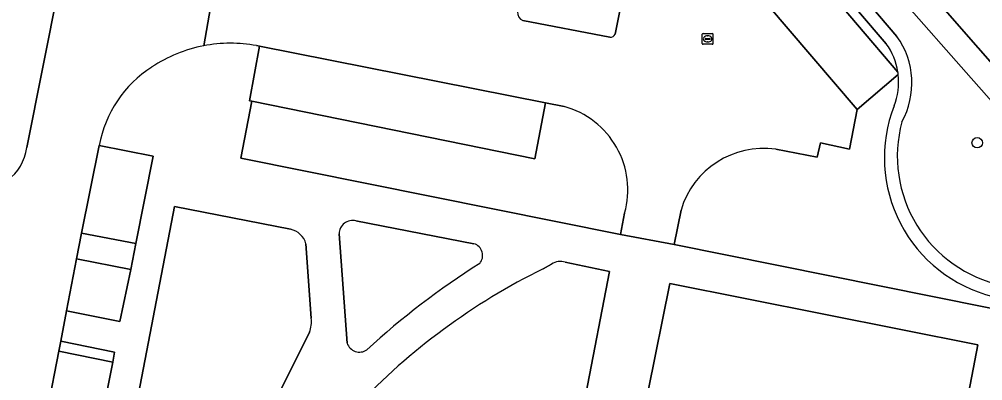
# Model space of a CAD drawing. Extents: x 158793 to 159888, y 384317 to 385256.
# Drawn here: x 159545.4 to 159635, y 384757.6 to 384791.2 of the extents above; entities that cross this region are included whole.
import ezdxf

# ---------------------------------------------------------------- set-up
doc = ezdxf.new("R2010")
doc.units = 0
for name, color, linetype in [('IMGEO_Boom', 7, 'Continuous'), ('IMGEO_Fietspad_gesloten', 7, 'Continuous'), ('IMGEO_Groenvoorziening', 7, 'Continuous'), ('IMGEO_Kolk', 7, 'Continuous'), ('IMGEO_Parkeervlak_halfverhard', 7, 'Continuous'), ('IMGEO_Parkeervlak_open', 7, 'Continuous'), ('IMGEO_Rijbaan_lokaal_gesloten', 7, 'Continuous'), ('IMGEO_Rijbaan_lokaal_open', 7, 'Continuous'), ('IMGEO_Voetpad_open', 7, 'Continuous')]:
    doc.layers.add(name, color=color, linetype=linetype)

msp = doc.modelspace()

# ---------------------------------------------------------------- linework, layer by layer
at = {"layer": 'IMGEO_Boom'}
msp.add_circle((159634.492, 384779.731), 0.489, dxfattribs=at)
at = {"layer": 'IMGEO_Fietspad_gesloten'}
msp.add_lwpolyline([(159594.107, 384832.049), (159599.922, 384828.238), (159606.9, 384820.341), (159619.092, 384806.285), (159644.852, 384776.828), (159657.044, 384762.896), (159658.021, 384761.779), (159660.441, 384758.995), (159668.279, 384750), (159672.921, 384744.672), (159676.456, 384740.613), (159699.214, 384714.481), (159711.945, 384699.797), (159724.157, 384685.825), (159738.092, 384669.819)], dxfattribs=at)
at = {"layer": 'IMGEO_Groenvoorziening'}
for points in [[(159633.463, 384786.25), (159627.663, 384792.824), (159604.729, 384819.259), (159598.824, 384826.042), (159597.622, 384827.422), (159592.361, 384830.81), (159588.53, 384833.896), (159579.926, 384843.974), (159571.701, 384841.585)], [(159578.799, 384834.882), (159585.583, 384826.983), (159589.237, 384830.037), (159589.613, 384830.351), (159627.12, 384786.306)], [(159593.197, 384829.3), (159627.03, 384789.62)], [(159626.038, 384788.938), (159592.243, 384828.461)], [(159627.152, 384786.063), (159623.325, 384782.813), (159622.613, 384779.136), (159619.909, 384779.729), (159619.6, 384778.377), (159615.757, 384779.136)], [(159643.16, 384762.871), (159644.05, 384762.693), (159650.178, 384761.463), (159651.189, 384766.204), (159633.463, 384786.25)], [(159594.344, 384783.444), (159593.352, 384778.246), (159567.057, 384783.596), (159566.037, 384778.282), (159601.335, 384771.213), (159601.714, 384773.182)], [(159596.092, 384783.098), (159594.344, 384783.444)], [(159559.869, 384773.787), (159555.907, 384753.173), (159565.586, 384748.428), (159572.409, 384762.123)], [(159570.656, 384771.679), (159559.869, 384773.787)], [(159606.957, 384773.466), (159606.316, 384770.264), (159640.052, 384763.495)], [(159587.701, 384770.345), (159576.725, 384772.479)], [(159575.163, 384771.26), (159575.906, 384761.103)], [(159572.581, 384763.409), (159572.085, 384770.345)], [(159594.915, 384768.437), (159594.132, 384768.01)], [(159598.106, 384756.351), (159600.3, 384767.773), (159596.196, 384768.615)]]:
    msp.add_lwpolyline(points, dxfattribs=at)
for points in [[(159556.275, 384770.371), (159551.21, 384771.332), (159550.747, 384768.939), (159555.798, 384767.941)], [(159549.28, 384761.293), (159549.1, 384760.341), (159554.13, 384759.331), (159554.283, 384760.265)]]:
    msp.add_lwpolyline(points, close=True, dxfattribs=at)
for centre, radius, start, end in [((159621.102, 384785.37), 6.09, 8.83631, 35.85825), ((159620.969, 384785.283), 7.453, 331.00938, 35.58579), ((159621.106, 384785.379), 6.084, 338.49321, 6.45915), ((159593.954, 384775.334), 8.053, 344.49845, 74.60477), ((159639.152, 384778.336), 13.287, 158.76642, 256.05931), ((159639.334, 384778.484), 12.268, 164.94369, 258.08677), ((159614.646, 384771.196), 8.017, 82.03572, 163.55312), ((159576.444, 384771.229), 1.281, 77.30499, 178.63265), ((159570.252, 384769.814), 1.908, 16.14888, 77.78956), ((159587.353, 384769.243), 1.155, 319.76097, 72.4735), ((159626.155, 384708.096), 71.318, 122.12048, 132.73932), ((159595.728, 384767.286), 1.409, 70.59016, 125.23148), ((159621.575, 384712.556), 61.873, 116.32949, 136.41626), ((159570.002, 384763.1), 2.598, 337.92211, 6.84191), ((159577.066, 384761.484), 1.221, 198.18086, 304.28086)]:
    msp.add_arc(centre, radius, start, end, dxfattribs=at)
at = {"layer": 'IMGEO_Kolk'}
for p, q in [((159608.927, 384788.961), (159608.927, 384789.813)), ((159609.002, 384789.887), (159609.854, 384789.887)), ((159609.415, 384789.667), (159609.44, 384789.667)), ((159609.928, 384789.813), (159609.928, 384788.961)), ((159609.854, 384788.887), (159609.002, 384788.887)), ((159609.186, 384789.381), (159609.186, 384789.393)), ((159609.624, 384789.344), (159609.226, 384789.344)), ((159609.229, 384789.43), (159609.627, 384789.43)), ((159609.438, 384789.107), (159609.413, 384789.107)), ((159609.67, 384789.393), (159609.67, 384789.381))]:
    msp.add_line(p, q, dxfattribs=at)
for points in [[(159608.927, 384788.961), (159608.927, 384789.813)], [(159609.002, 384789.887), (159609.854, 384789.887)], [(159609.928, 384789.813), (159609.928, 384788.961)], [(159609.854, 384788.887), (159609.002, 384788.887)]]:
    msp.add_lwpolyline(points, dxfattribs=at)
for centre, radius, start, end in [((159609.004, 384789.811), 0.0765, 91.55205, 178.44795), ((159609.004, 384789.811), 0.0765, 91.55205, 178.44795), ((159609.852, 384789.811), 0.0765, 1.55205, 88.44795), ((159609.852, 384789.811), 0.0765, 1.55205, 88.44795), ((159609.004, 384788.963), 0.0765, 181.55205, 268.44795), ((159609.004, 384788.963), 0.0765, 181.55205, 268.44795), ((159609.226, 384789.39), 0.0403, 85.87752, 175.75265), ((159609.223, 384789.38), 0.0366, 178.93798, 274.71019), ((159609.627, 384789.387), 0.043, 264.86636, 352.45326), ((159609.631, 384789.392), 0.0386, 1.73085, 96.63898), ((159609.852, 384788.963), 0.0765, 271.55205, 358.44795), ((159609.852, 384788.963), 0.0765, 271.55205, 358.44795)]:
    msp.add_arc(centre, radius, start, end, dxfattribs=at)
for centre, major_axis, ratio, start_param, end_param in [((159609.414, 384789.387), (-0.387, 0.002), 0.722429, 4.712389, 7.853982), ((159609.439, 384789.387), (-0.39, 0.002), 0.717154, 1.570796, 4.712389)]:
    msp.add_ellipse(centre, major_axis=major_axis, ratio=ratio, start_param=start_param, end_param=end_param, dxfattribs=at)
at = {"layer": 'IMGEO_Parkeervlak_halfverhard'}
for points in [[(159589.613, 384830.351), (159589.237, 384830.037), (159585.583, 384826.983), (159623.325, 384782.813), (159627.152, 384786.063)], [(159627.12, 384786.306), (159589.613, 384830.351)], [(159600.819, 384789.84), (159602.206, 384796.708)], [(159592.249, 384791.098), (159600.332, 384789.556)]]:
    msp.add_lwpolyline(points, dxfattribs=at)
for points in [[(159594.344, 384783.444), (159567.775, 384788.709), (159566.819, 384783.631), (159567.057, 384783.596), (159593.352, 384778.246)], [(159634.553, 384760.93), (159605.911, 384766.652), (159603.908, 384756.653), (159629.877, 384751.414), (159629.558, 384749.706), (159632.298, 384749.143)]]:
    msp.add_lwpolyline(points, close=True, dxfattribs=at)
for centre, radius, start, end in [((159592.544, 384791.837), 0.796, 175.17432, 248.24669), ((159600.424, 384789.958), 0.412, 257.08611, 343.41213), ((159620.091, 384785.257), 7.107, 6.51387, 8.49005)]:
    msp.add_arc(centre, radius, start, end, dxfattribs=at)
at = {"layer": 'IMGEO_Parkeervlak_open'}
msp.add_lwpolyline([(159546.132, 384779.295), (159556.51, 384831.447)], dxfattribs=at)
for points in [[(159552.859, 384779.48), (159551.21, 384771.332), (159556.275, 384770.371), (159557.864, 384778.484)], [(159555.798, 384767.941), (159550.747, 384768.939), (159549.811, 384764.108), (159554.792, 384763.1)], [(159554.13, 384759.331), (159549.1, 384760.341), (159547.061, 384749.823), (159552.015, 384748.775)]]:
    msp.add_lwpolyline(points, close=True, dxfattribs=at)
msp.add_arc((159541.564, 384779.926), 4.612, 262.19038, 352.13654, dxfattribs=at)
at = {"layer": 'IMGEO_Rijbaan_lokaal_gesloten'}
for points in [[(159562.875, 384864.013), (159562.262, 384860.384), (159559.546, 384846.815), (159559.178, 384844.881), (159558.277, 384840.362), (159558.258, 384840.27), (159556.51, 384831.447), (159546.132, 384779.295)], [(159562.573, 384788.743), (159564.415, 384799.275)], [(159547.061, 384749.823), (159549.1, 384760.341), (159549.28, 384761.293), (159549.811, 384764.108), (159550.747, 384768.939), (159551.21, 384771.332), (159552.859, 384779.48)]]:
    msp.add_lwpolyline(points, dxfattribs=at)
for centre, radius, start, end in [((159565.086, 384775.726), 13.257, 100.9265, 123.55579), ((159563.719, 384777.478), 11.042, 122.66883, 169.55677), ((159541.564, 384779.926), 4.612, 262.19038, 352.13654)]:
    msp.add_arc(centre, radius, start, end, dxfattribs=at)
at = {"layer": 'IMGEO_Rijbaan_lokaal_open'}
for points in [[(159615.757, 384779.136), (159619.6, 384778.377), (159619.909, 384779.729), (159622.613, 384779.136), (159623.325, 384782.813), (159585.583, 384826.983)], [(159564.415, 384799.275), (159562.573, 384788.743)], [(159602.206, 384796.708), (159600.819, 384789.84)], [(159600.332, 384789.556), (159592.249, 384791.098)], [(159567.484, 384788.767), (159567.775, 384788.709), (159594.344, 384783.444), (159596.092, 384783.098)], [(159601.714, 384773.182), (159601.335, 384771.213), (159606.316, 384770.264), (159606.957, 384773.466)]]:
    msp.add_lwpolyline(points, dxfattribs=at)
for centre, radius, start, end in [((159592.544, 384791.837), 0.796, 175.17432, 248.24669), ((159600.424, 384789.958), 0.412, 257.08611, 343.41213), ((159565.092, 384775.705), 13.279, 79.62393, 100.93608), ((159593.954, 384775.334), 8.053, 344.49845, 74.60477), ((159614.646, 384771.196), 8.017, 82.03572, 163.55312)]:
    msp.add_arc(centre, radius, start, end, dxfattribs=at)
at = {"layer": 'IMGEO_Voetpad_open'}
for points in [[(159577.082, 384847.291), (159578.943, 384845.121), (159578.971, 384845.088), (159579.901, 384844.003), (159579.926, 384843.974), (159588.53, 384833.896), (159592.361, 384830.81), (159597.622, 384827.422), (159598.824, 384826.042), (159604.729, 384819.259), (159627.663, 384792.824), (159633.463, 384786.25), (159651.189, 384766.204), (159656.584, 384760.103), (159658.493, 384757.944)], [(159627.03, 384789.62), (159593.197, 384829.3)], [(159592.243, 384828.461), (159626.038, 384788.938)], [(159657.044, 384762.896), (159644.852, 384776.828), (159619.092, 384806.285)], [(159606.316, 384770.264), (159601.335, 384771.213), (159566.037, 384778.282), (159567.057, 384783.596), (159566.819, 384783.631), (159567.775, 384788.709), (159567.484, 384788.767)], [(159552.859, 384779.48), (159557.864, 384778.484), (159556.275, 384770.371), (159555.798, 384767.941), (159554.792, 384763.1), (159549.811, 384764.108), (159549.28, 384761.293), (159554.283, 384760.265), (159554.13, 384759.331), (159552.015, 384748.775), (159547.061, 384749.823)], [(159565.586, 384748.428), (159555.907, 384753.173), (159559.869, 384773.787), (159570.656, 384771.679)], [(159576.725, 384772.479), (159587.701, 384770.345)], [(159575.906, 384761.103), (159575.163, 384771.26)], [(159572.085, 384770.345), (159572.581, 384763.409)], [(159656.584, 384760.103), (159651.189, 384766.204), (159650.178, 384761.463), (159644.05, 384762.693), (159643.16, 384762.871), (159640.052, 384763.495), (159606.316, 384770.264)], [(159594.132, 384768.01), (159594.915, 384768.437)], [(159596.196, 384768.615), (159600.3, 384767.773), (159598.106, 384756.351), (159596.955, 384756.541), (159596.721, 384755.269), (159598.741, 384754.867), (159598.77, 384755.015), (159599.153, 384754.938), (159599.125, 384754.791), (159602.267, 384754.165), (159602.417, 384754.999), (159603.543, 384754.83), (159603.908, 384756.653), (159605.911, 384766.652), (159634.553, 384760.93), (159632.298, 384749.143), (159632.126, 384748.222), (159632.165, 384748.214), (159632.194, 384748.362), (159632.577, 384748.285), (159632.548, 384748.138), (159635.843, 384747.482)], [(159572.409, 384762.123), (159565.586, 384748.428)]]:
    msp.add_lwpolyline(points, dxfattribs=at)
for centre, radius, start, end in [((159565.086, 384775.726), 13.257, 100.9265, 123.55579), ((159565.092, 384775.705), 13.279, 79.62393, 100.93608), ((159621.102, 384785.37), 6.09, 8.83631, 35.85825), ((159620.969, 384785.283), 7.453, 331.00938, 35.58579), ((159563.719, 384777.478), 11.042, 122.66883, 169.55677), ((159621.106, 384785.379), 6.084, 338.49321, 6.45915), ((159620.091, 384785.257), 7.107, 6.51387, 8.49005), ((159639.152, 384778.336), 13.287, 158.76642, 256.05931), ((159639.334, 384778.484), 12.268, 164.94369, 258.08677), ((159576.444, 384771.229), 1.281, 77.30499, 178.63265), ((159570.252, 384769.814), 1.908, 16.14888, 77.78956), ((159587.353, 384769.243), 1.155, 319.76097, 72.4735), ((159626.155, 384708.096), 71.318, 122.12048, 132.73932), ((159595.728, 384767.286), 1.409, 70.59016, 125.23148), ((159621.575, 384712.556), 61.873, 116.32949, 136.41626), ((159570.002, 384763.1), 2.598, 337.92211, 6.84191), ((159577.066, 384761.484), 1.221, 198.18086, 304.28086)]:
    msp.add_arc(centre, radius, start, end, dxfattribs=at)

doc.saveas('drawing.dxf')
